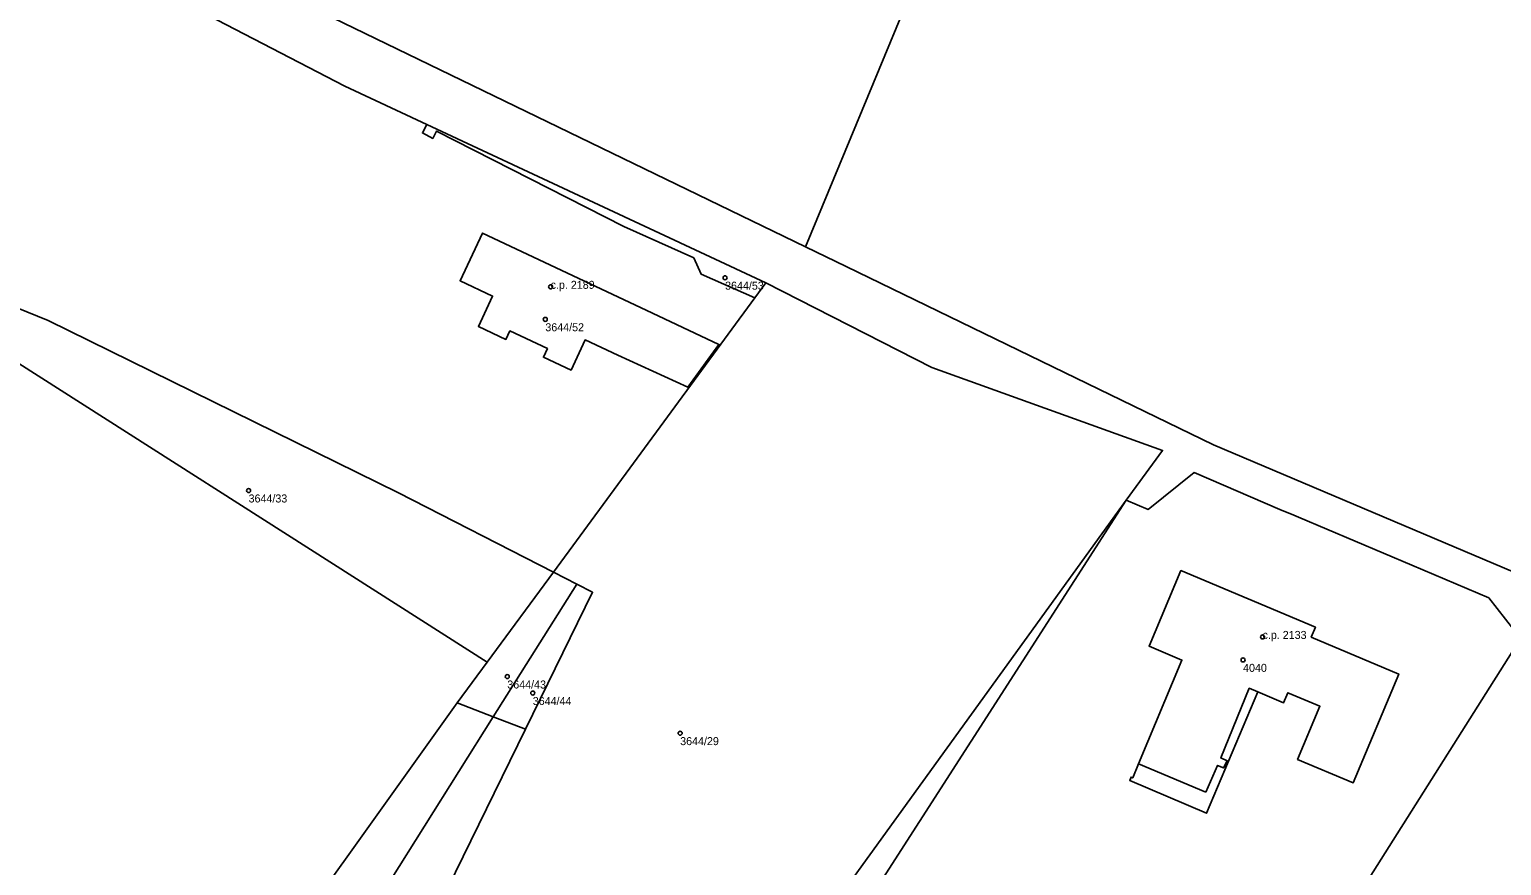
# Model space of a CAD drawing. Extents: x -878211 to -870363, y -1058464 to -1052522.
# Drawn here: x -874905.7 to -874721.8, y -1055170.7 to -1055066.3 of the extents above; entities that cross this region are included whole.
import ezdxf

# ---------------------------------------------------------------- set-up
doc = ezdxf.new("R2010")
doc.units = 0
for name, color, linetype in [('Definiční body', 7, 'Continuous'), ('Polygon budovy', 7, 'Continuous'), ('Polygon parcely', 7, 'Continuous')]:
    doc.layers.add(name, color=color, linetype=linetype)

msp = doc.modelspace()

# ---------------------------------------------------------------- linework, layer by layer
at = {"layer": 'Definiční body'}
for centre in [(-874818.8, -1055097.32994), (-874840.6, -1055098.45994), (-874841.26, -1055102.51994), (-874878.34, -1055123.89994), (-874751.64, -1055142.17994), (-874754.07, -1055145.04994), (-874846.01, -1055147.12994), (-874842.83, -1055149.18994), (-874824.41, -1055154.19994)]:
    msp.add_circle(centre, 0.25, dxfattribs=at)
at = {"layer": 'Polygon budovy'}
for points in [[(-874845.69, -1055103.97), (-874841, -1055106.17), (-874841.49, -1055107.25), (-874838.04, -1055108.86), (-874836.29, -1055105.08), (-874832.2, -1055106.98), (-874823.46, -1055111.01), (-874819.56, -1055105.66), (-874829.36, -1055101.06), (-874849.12, -1055091.75), (-874851.92, -1055097.7), (-874847.86, -1055099.62), (-874849.62, -1055103.41), (-874846.19, -1055105.02)], [(-874758.74, -1055161.55), (-874757.26, -1055158.22), (-874756.51, -1055158.53), (-874756.04, -1055157.63), (-874756.86, -1055157.28), (-874753.29, -1055148.59), (-874752.23, -1055149.04), (-874749, -1055150.4), (-874748.49, -1055149.15), (-874744.47, -1055150.84), (-874747.25, -1055157.47), (-874740.32, -1055160.4), (-874734.61, -1055146.82), (-874745.55, -1055142.19), (-874745.02, -1055140.96), (-874761.84, -1055133.89), (-874765.82, -1055143.33), (-874761.72, -1055145.06), (-874767.13, -1055158.04)]]:
    msp.add_lwpolyline(points, close=True, dxfattribs=at)
at = {"layer": 'Polygon parcely'}
for points in [[(-874882.39, -1055042.55), (-874875.89, -1055060.91), (-874808.76, -1055093.45), (-874780.62, -1055025.67), (-874815.93, -1055014.45), (-874840.25, -1055003.87), (-874905.9, -1054969.58), (-874947.05, -1054950.36), (-874950.68, -1054948.95), (-874943.21, -1054961.55), (-874911.13, -1055001.01), (-874889.45, -1055029.39)], [(-874813.69, -1055097.97), (-874856.05, -1055078.19), (-874856.61, -1055079.25), (-874855.32, -1055079.93), (-874854.84, -1055079.01), (-874831.46, -1055090.93), (-874822.72, -1055094.83), (-874821.8, -1055096.86), (-874815.07, -1055099.85)], [(-875034.12, -1055085.79), (-875045.79, -1055117.68), (-874936.48, -1055162.58), (-874889.87, -1055188.48), (-874889.56, -1055187.45), (-874880.94, -1055190.49), (-874852.26, -1055150.4), (-874848.51, -1055145.31), (-874918.58, -1055100.71), (-874931.35, -1055098.82), (-874935.83, -1055114.53), (-874969.2, -1055102.5), (-874973.97, -1055100.27), (-874969.15, -1055107.84), (-875014.48, -1055087.51)], [(-874848.51, -1055145.31), (-874840.25, -1055134.09), (-874859.6, -1055124.2), (-874903.37, -1055102.68), (-874929.44, -1055092.11), (-874930.09, -1055094.39), (-874918.58, -1055100.71)], [(-874849.62, -1055103.41), (-874847.86, -1055099.62), (-874851.92, -1055097.7), (-874849.12, -1055091.75), (-874829.36, -1055101.06), (-874819.56, -1055105.66), (-874823.46, -1055111.01), (-874832.2, -1055106.98), (-874836.29, -1055105.08), (-874838.04, -1055108.86), (-874841.49, -1055107.25), (-874841, -1055106.17), (-874845.69, -1055103.97), (-874846.19, -1055105.02)], [(-874849.62, -1055103.41), (-874846.19, -1055105.02), (-874845.69, -1055103.97), (-874841, -1055106.17), (-874841.49, -1055107.25), (-874838.04, -1055108.86), (-874836.29, -1055105.08), (-874832.2, -1055106.98), (-874823.46, -1055111.01), (-874819.56, -1055105.66), (-874829.36, -1055101.06), (-874849.12, -1055091.75), (-874851.92, -1055097.7), (-874847.86, -1055099.62)], [(-874815.07, -1055099.85), (-874840.25, -1055134.09), (-874837.33, -1055135.59), (-874835.35, -1055136.6), (-874843.73, -1055153.71), (-874864.19, -1055195.44), (-874835.8, -1055201.55), (-874826.13, -1055204.52), (-874768.67, -1055125.09), (-874764.13, -1055118.89), (-874792.97, -1055108.54), (-874813.69, -1055097.97)], [(-874820.61, -1055206.27), (-874820.31, -1055205.35), (-874768.67, -1055125.09), (-874826.13, -1055204.52), (-874821.8, -1055205.66)], [(-874848.51, -1055145.31), (-874852.26, -1055150.4), (-874847.76, -1055152.14), (-874837.33, -1055135.59), (-874840.25, -1055134.09)], [(-874761.84, -1055133.89), (-874765.82, -1055143.33), (-874761.72, -1055145.06), (-874767.13, -1055158.04), (-874767.86, -1055159.78), (-874768.07, -1055159.69), (-874768.23, -1055160.11), (-874758.63, -1055164.2), (-874752.23, -1055149.04), (-874749, -1055150.4), (-874748.49, -1055149.15), (-874744.47, -1055150.84), (-874747.25, -1055157.47), (-874740.32, -1055160.4), (-874734.61, -1055146.82), (-874745.55, -1055142.19), (-874745.02, -1055140.96)], [(-874761.84, -1055133.89), (-874745.02, -1055140.96), (-874745.55, -1055142.19), (-874734.61, -1055146.82), (-874740.32, -1055160.4), (-874747.25, -1055157.47), (-874744.47, -1055150.84), (-874748.49, -1055149.15), (-874749, -1055150.4), (-874752.23, -1055149.04), (-874758.63, -1055164.2), (-874768.23, -1055160.11), (-874768.07, -1055159.69), (-874767.86, -1055159.78), (-874767.13, -1055158.04), (-874761.72, -1055145.06), (-874765.82, -1055143.33)], [(-874837.33, -1055135.59), (-874847.76, -1055152.14), (-874843.73, -1055153.71), (-874835.35, -1055136.6)], [(-874873.5, -1055193.12), (-874847.76, -1055152.14), (-874852.26, -1055150.4), (-874880.94, -1055190.49)], [(-874843.73, -1055153.71), (-874847.76, -1055152.14), (-874873.5, -1055193.12), (-874864.19, -1055195.44)]]:
    msp.add_lwpolyline(points, close=True, dxfattribs=at)
for points in [[(-874717.06, -1055045.86), (-874780.62, -1055025.67), (-874808.76, -1055093.45), (-874803.68, -1055095.91), (-874757.78, -1055118.2), (-874707.72, -1055139.38)], [(-874995.52, -1055047.13), (-874958.95, -1055078.54), (-874930.09, -1055094.39), (-874929.44, -1055092.11), (-874903.37, -1055102.68), (-874859.6, -1055124.2), (-874840.25, -1055134.09), (-874815.07, -1055099.85), (-874821.8, -1055096.86), (-874822.72, -1055094.83), (-874831.46, -1055090.93), (-874854.84, -1055079.01), (-874855.32, -1055079.93), (-874856.61, -1055079.25), (-874856.05, -1055078.19), (-874866.31, -1055073.4), (-874930.24, -1055040.29)], [(-874930.24, -1055040.29), (-874866.31, -1055073.4), (-874856.05, -1055078.19), (-874813.69, -1055097.97), (-874792.97, -1055108.54), (-874764.13, -1055118.89), (-874768.67, -1055125.09), (-874765.93, -1055126.26), (-874760.19, -1055121.66), (-874749.47, -1055126.25), (-874747.71, -1055126.99), (-874747.16, -1055127.23), (-874732.98, -1055133.22), (-874723.37, -1055137.3), (-874720.23, -1055141.3)], [(-874707.72, -1055139.38), (-874757.78, -1055118.2), (-874803.68, -1055095.91), (-874808.76, -1055093.45), (-874875.89, -1055060.91)], [(-874720.23, -1055141.3), (-874723.37, -1055137.3), (-874732.98, -1055133.22), (-874747.16, -1055127.23), (-874747.71, -1055126.99), (-874749.47, -1055126.25), (-874760.19, -1055121.66), (-874765.93, -1055126.26), (-874768.67, -1055125.09), (-874820.31, -1055205.35)], [(-874719.96, -1055143.23), (-874742.62, -1055179.09), (-874743.16, -1055179.93), (-874744.21, -1055181.67), (-874744.92, -1055182.72), (-874747.84, -1055186.6), (-874746, -1055187.8), (-874739.61, -1055191.89), (-874759.43, -1055223), (-874767.2, -1055218.06), (-874774.67, -1055230.04), (-874767.4, -1055233.22), (-874760.37, -1055236.13), (-874731.11, -1055246.96), (-874718.37, -1055244.53)], [(-874742.62, -1055179.09), (-874719.96, -1055143.23)]]:
    msp.add_lwpolyline(points, dxfattribs=at)

# ---------------------------------------------------------------- texts
at = {"layer": 'Definiční body'}
for s, p in [('c.p. 2189', (-874840.6, -1055098.71)), ('3644/53', (-874818.8, -1055098.819)), ('3644/52', (-874841.26, -1055104.009)), ('3644/33', (-874878.34, -1055125.389)), ('c.p. 2133', (-874751.64, -1055142.429)), ('4040', (-874754.07, -1055146.539)), ('3644/43', (-874846.01, -1055148.619)), ('3644/44', (-874842.83, -1055150.679)), ('3644/29', (-874824.41, -1055155.689))]:
    msp.add_text(s, height=0.999996, dxfattribs=at).set_placement(p)

doc.saveas('drawing.dxf')
